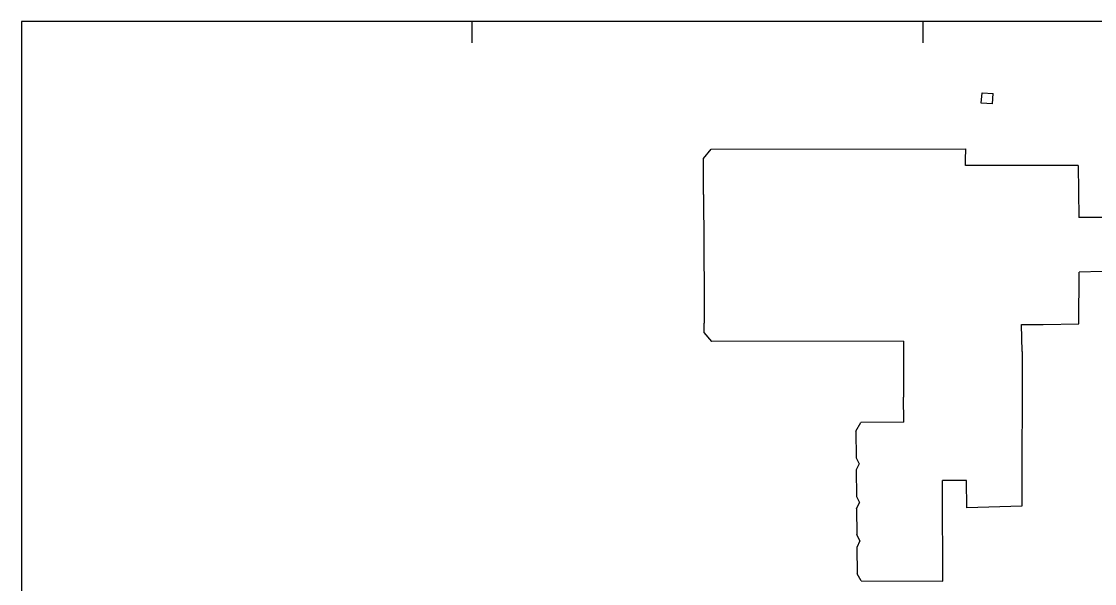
# Model space of a CAD drawing. Extents: x -264222 to -263592, y -1242345 to -1242048.
# Drawn here: x -264221.9 to -263972, y -1242179 to -1242047.9 of the extents above; entities that cross this region are included whole.
import ezdxf

# ---------------------------------------------------------------- set-up
doc = ezdxf.new("R2010")
doc.units = 0
doc.layers.add('KFA_2D_SITUACIA_DSP', color=7, linetype='Continuous')
doc.layers.add('RAM_NA_TLAC_1-500', color=7, linetype='Continuous')

msp = doc.modelspace()

# ---------------------------------------------------------------- linework, layer by layer
at = {"layer": 'KFA_2D_SITUACIA_DSP'}
for p, q in [((-263998.36, -1242066.98), (-263998.17, -1242064.57)), ((-263998.17, -1242064.57), (-263995.59, -1242064.72)), ((-263995.79, -1242067.14), (-263995.59, -1242064.72)), ((-263995.79, -1242067.14), (-263998.36, -1242066.98)), ((-264063.06, -1242079.88), (-264061.28, -1242077.73)), ((-264061.28, -1242077.73), (-264001.95, -1242077.64)), ((-264002.01, -1242080.21), (-264001.95, -1242077.64)), ((-264063.05, -1242082.02), (-264063.06, -1242079.88)), ((-264002.04, -1242081.51), (-264002.01, -1242080.21)), ((-264063.02, -1242088.27), (-264063.05, -1242082.02)), ((-263975.78, -1242081.51), (-264002.04, -1242081.51)), ((-263975.78, -1242081.51), (-263975.68, -1242093.61)), ((-264063.02, -1242088.27), (-264062.89, -1242112.12)), ((-263970.24, -1242093.63), (-263975.68, -1242093.61)), ((-263975.61, -1242118.44), (-263975.57, -1242106.38)), ((-263970.22, -1242106.22), (-263975.57, -1242106.38)), ((-264062.89, -1242112.12), (-264062.88, -1242118.3)), ((-264062.88, -1242120.44), (-264062.88, -1242118.3)), ((-263989, -1242118.61), (-263983.93, -1242118.61)), ((-263988.88, -1242124.89), (-263989, -1242118.61)), ((-263983.93, -1242118.61), (-263975.61, -1242118.44)), ((-264061.11, -1242122.5), (-264062.88, -1242120.44)), ((-264016.48, -1242122.48), (-264061.11, -1242122.5)), ((-264016.48, -1242122.48), (-264016.47, -1242135.53)), ((-263988.88, -1242124.89), (-263988.91, -1242160.93)), ((-264016.38, -1242141.37), (-264016.47, -1242135.53)), ((-264027.55, -1242143.43), (-264026.42, -1242141.41)), ((-264027.55, -1242143.43), (-264027.5, -1242149.68)), ((-264016.38, -1242141.37), (-264026.42, -1242141.41)), ((-264027.5, -1242149.68), (-264026.79, -1242151.05)), ((-264026.79, -1242151.05), (-264027.48, -1242152.43)), ((-264027.48, -1242152.43), (-264027.43, -1242158.63)), ((-264007.37, -1242157.14), (-264007.36, -1242154.93)), ((-264001.8, -1242154.96), (-264007.36, -1242154.93)), ((-264001.73, -1242161.29), (-264001.8, -1242154.96)), ((-264027.43, -1242158.63), (-264026.72, -1242160.07)), ((-264007.34, -1242178.42), (-264007.37, -1242157.14)), ((-264027.41, -1242161.52), (-264026.72, -1242160.07)), ((-263988.91, -1242160.93), (-264001.73, -1242161.29)), ((-264027.41, -1242161.52), (-264027.36, -1242167.48)), ((-264026.65, -1242168.99), (-264027.36, -1242167.48)), ((-264026.65, -1242168.99), (-264027.34, -1242170.52)), ((-264027.34, -1242170.52), (-264027.29, -1242176.68)), ((-264026.37, -1242178.31), (-264027.29, -1242176.68)), ((-264026.37, -1242178.31), (-264007.34, -1242178.42))]:
    msp.add_line(p, q, dxfattribs=at)
at = {"layer": 'RAM_NA_TLAC_1-500'}
for p, q in [((-264116.9, -1242052.94), (-264116.9, -1242047.94)), ((-264011.9, -1242052.94), (-264011.9, -1242047.94))]:
    msp.add_line(p, q, dxfattribs=at)
msp.add_lwpolyline([(-264221.9, -1242344.94), (-263591.9, -1242344.94), (-263591.9, -1242047.94), (-264221.9, -1242047.94)], close=True, dxfattribs=at)

doc.saveas('drawing.dxf')
